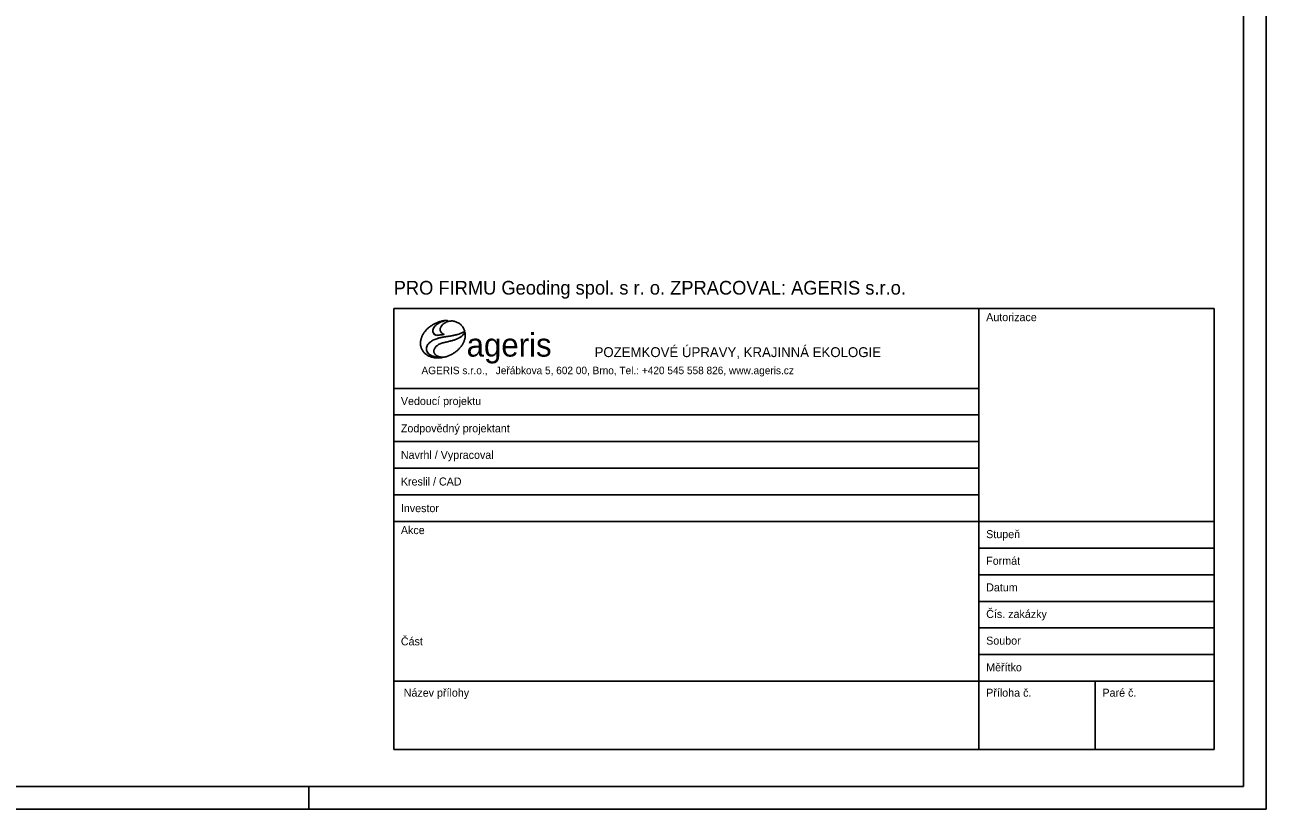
# Model space of a CAD drawing. Extents: x -709584 to -702006, y -1161789 to -1157496.
# Drawn here: x -704729 to -702006, y -1161766 to -1160046 of the extents above; entities that cross this region are included whole.
import ezdxf

# ---------------------------------------------------------------- set-up
doc = ezdxf.new("R2010")
doc.units = 0
for name, color, linetype in [('10_ROZPISKA', 7, 'Continuous'), ('800_mřížka', 7, 'Continuous'), ('800_rozpiska', 7, 'Continuous')]:
    doc.layers.add(name, color=color, linetype=linetype)

# ---------------------------------------------------------------- blocks, each defined once
blk = doc.blocks.new('r9')
at = {"layer": '800_rozpiska'}
for p, q in [((-51.62, 96.7), (-51.62, 14.97)), ((-51.62, 96.7), (-51.62, 14.97)), ((-180, 67.51), (-51.62, 67.51)), ((-180, 61.67), (-51.62, 61.67)), ((-180, 55.84), (-51.62, 55.84)), ((-97.41, 55.84), (-67.35, 55.84)), ((-180, 50), (-45.78, 50)), ((-51.62, 50), (0, 50)), ((-51.62, 44.16), (0, 44.16)), ((-51.62, 38.32), (0, 38.32)), ((-51.62, 32.48), (0, 32.48)), ((-51.62, 26.65), (0, 26.65)), ((-51.62, 20.81), (0, 20.81)), ((0, 14.97), (-180, 14.97)), ((-180, 0), (0, 0))]:
    blk.add_line(p, q, dxfattribs=at)
for points in [[(-180, 96.7), (0, 96.7)], [(-180, 96.7), (-180, 0)], [(0, 96.7), (0, 0)], [(-164.4, 91.71), (-164.45, 91.88), (-164.51, 92.04), (-164.58, 92.2), (-164.66, 92.35), (-164.74, 92.5), (-164.84, 92.64), (-164.94, 92.78), (-165.05, 92.91), (-165.17, 93.04), (-165.3, 93.16), (-165.43, 93.27), (-165.57, 93.38), (-165.72, 93.48), (-165.88, 93.57), (-166.04, 93.65), (-166.21, 93.73), (-166.38, 93.79), (-166.56, 93.85), (-166.76, 93.9), (-166.95, 93.94), (-167.15, 93.96), (-167.34, 93.96), (-167.53, 93.95), (-167.71, 93.93), (-167.9, 93.9), (-168.07, 93.86), (-168.25, 93.8), (-168.41, 93.74), (-168.57, 93.66), (-168.73, 93.58), (-168.87, 93.49), (-169.01, 93.39), (-169.14, 93.29), (-169.26, 93.18), (-169.37, 93.07), (-169.47, 92.95), (-169.6, 92.78), (-169.69, 92.61), (-169.76, 92.45), (-169.81, 92.3), (-169.82, 92.14), (-169.82, 92), (-169.79, 91.86), (-169.75, 91.73), (-169.68, 91.6), (-169.6, 91.48), (-169.5, 91.37), (-169.38, 91.26), (-169.25, 91.16), (-169.1, 91.07), (-168.95, 90.99), (-169.17, 90.97), (-169.39, 90.95), (-169.6, 90.93), (-169.79, 90.9), (-169.99, 90.88), (-170.18, 90.85), (-170.36, 90.82), (-170.55, 90.79), (-170.78, 90.87), (-171.03, 91.02), (-171.21, 91.21), (-171.34, 91.42), (-171.4, 91.66), (-171.4, 91.92), (-171.34, 92.18), (-171.22, 92.46), (-171.04, 92.72), (-170.8, 92.99), (-170.59, 93.17), (-170.39, 93.32), (-170.13, 93.5), (-169.87, 93.65), (-169.56, 93.79), (-169.28, 93.88), (-169.06, 93.94), (-168.82, 94), (-168.55, 94.05), (-168.24, 94.1), (-168.47, 94.09), (-168.71, 94.07), (-168.94, 94.04), (-169.18, 94), (-169.36, 93.96), (-169.54, 93.92), (-169.72, 93.88), (-169.89, 93.83), (-170.07, 93.77), (-170.24, 93.72), (-170.41, 93.65), (-170.57, 93.58), (-170.74, 93.51), (-170.9, 93.44), (-171.06, 93.36), (-171.21, 93.27), (-171.37, 93.19), (-171.52, 93.09), (-171.66, 93), (-171.81, 92.9), (-171.95, 92.8), (-172.09, 92.7), (-172.22, 92.59), (-172.35, 92.48), (-172.48, 92.36), (-172.6, 92.25), (-172.72, 92.13), (-172.84, 92.01), (-172.95, 91.88), (-173.05, 91.76), (-173.16, 91.63), (-173.25, 91.5), (-173.35, 91.37), (-173.43, 91.24), (-173.52, 91.1), (-173.6, 90.96), (-173.67, 90.82), (-173.74, 90.68), (-173.8, 90.54), (-173.86, 90.4), (-173.91, 90.26), (-173.96, 90.11), (-174, 89.97), (-174.03, 89.82), (-174.06, 89.68), (-174.09, 89.53), (-174.1, 89.38), (-174.11, 89.23), (-174.12, 89.09), (-174.11, 88.93), (-174.1, 88.77), (-174.09, 88.62), (-174.06, 88.47), (-174.03, 88.33), (-173.99, 88.19), (-173.94, 88.05), (-173.89, 87.91), (-173.83, 87.78), (-173.77, 87.65), (-173.7, 87.53), (-173.62, 87.41), (-173.54, 87.29), (-173.45, 87.18), (-173.35, 87.07), (-173.25, 86.96), (-173.15, 86.86), (-173.04, 86.76), (-172.92, 86.67), (-172.8, 86.58), (-172.67, 86.5), (-172.54, 86.42), (-172.41, 86.35), (-172.27, 86.28), (-172.13, 86.22), (-171.98, 86.16), (-171.83, 86.1), (-171.67, 86.05), (-171.52, 86.01), (-171.35, 85.97), (-171.19, 85.94), (-171.02, 85.91), (-170.85, 85.89), (-170.67, 85.88), (-170.49, 85.87), (-170.31, 85.86), (-170.13, 85.86), (-169.95, 85.87), (-169.76, 85.89), (-169.57, 85.91), (-169.38, 85.93), (-169.59, 85.93), (-169.8, 85.93), (-170, 85.94), (-170.2, 85.96), (-170.4, 85.98), (-170.68, 86.02), (-171.04, 86.11), (-171.37, 86.22), (-171.68, 86.35), (-171.95, 86.5), (-172.19, 86.67), (-172.4, 86.86), (-172.57, 87.07), (-172.69, 87.29), (-172.78, 87.52), (-172.82, 87.76), (-172.81, 88.01), (-172.76, 88.27), (-172.65, 88.53), (-172.51, 88.78), (-172.32, 89.03), (-172.09, 89.26), (-171.88, 89.42), (-171.73, 89.52), (-171.56, 89.63), (-171.38, 89.72), (-171.18, 89.82), (-170.97, 89.91), (-170.74, 90), (-170.5, 90.08), (-170.25, 90.16), (-169.91, 90.26), (-169.56, 90.33), (-169.22, 90.4), (-168.96, 90.45), (-168.79, 90.48), (-168.62, 90.51), (-168.45, 90.53), (-168.27, 90.56), (-168.1, 90.58), (-167.93, 90.61), (-167.76, 90.64), (-167.59, 90.66), (-167.42, 90.69), (-167.25, 90.72), (-167.08, 90.75), (-166.91, 90.78), (-166.74, 90.82), (-166.57, 90.85), (-166.41, 90.89), (-166.24, 90.94), (-166.07, 90.98), (-165.9, 91.03), (-165.73, 91.09), (-165.56, 91.15), (-165.4, 91.21), (-165.23, 91.28), (-165.06, 91.35), (-164.9, 91.43), (-164.73, 91.52), (-164.56, 91.61), (-164.4, 91.71)], [(-167.09, 89.69), (-167.27, 89.64), (-167.44, 89.59), (-167.61, 89.55), (-167.78, 89.5), (-167.96, 89.46), (-168.13, 89.42), (-168.3, 89.38), (-168.46, 89.34), (-168.63, 89.3), (-168.79, 89.26), (-168.95, 89.22), (-169.11, 89.18), (-169.26, 89.14), (-169.46, 89.08), (-169.65, 89.01), (-169.82, 88.94), (-169.99, 88.86), (-170.14, 88.78), (-170.29, 88.69), (-170.42, 88.6), (-170.54, 88.51), (-170.65, 88.41), (-170.76, 88.31), (-170.85, 88.2), (-170.92, 88.1), (-170.99, 87.99), (-171.05, 87.88), (-171.1, 87.78), (-171.14, 87.67), (-171.16, 87.56), (-171.18, 87.45), (-171.18, 87.34), (-171.18, 87.23), (-171.16, 87.13), (-171.13, 87.03), (-171.09, 86.93), (-171.05, 86.83), (-170.99, 86.74), (-170.92, 86.65), (-170.84, 86.56), (-170.75, 86.48), (-170.65, 86.4), (-170.54, 86.33), (-170.41, 86.27), (-170.28, 86.21), (-170.14, 86.16), (-169.99, 86.12), (-169.78, 86.07), (-169.56, 86.04), (-169.34, 86.02), (-169.11, 86.02), (-168.9, 86.04), (-168.7, 86.08), (-168.52, 86.13), (-168.34, 86.18), (-168.17, 86.24), (-168, 86.31), (-167.83, 86.38), (-167.66, 86.45), (-167.49, 86.53), (-167.33, 86.61), (-167.17, 86.7), (-167.02, 86.79), (-166.86, 86.88), (-166.71, 86.98), (-166.57, 87.08), (-166.42, 87.18), (-166.28, 87.29), (-166.15, 87.4), (-166.01, 87.51), (-165.89, 87.63), (-165.76, 87.75), (-165.64, 87.87), (-165.53, 88), (-165.41, 88.12), (-165.31, 88.25), (-165.2, 88.39), (-165.11, 88.52), (-165.01, 88.66), (-164.93, 88.79), (-164.84, 88.93), (-164.77, 89.07), (-164.69, 89.22), (-164.63, 89.36), (-164.57, 89.51), (-164.51, 89.65), (-164.46, 89.8), (-164.42, 89.95), (-164.38, 90.1), (-164.35, 90.25), (-164.32, 90.4), (-164.31, 90.55), (-164.29, 90.7), (-164.29, 90.85), (-164.3, 91.06), (-164.32, 91.28), (-164.36, 91.5), (-164.48, 91.29), (-164.67, 91.03), (-164.89, 90.79), (-165.14, 90.58), (-165.41, 90.39), (-165.63, 90.26), (-165.78, 90.18), (-165.94, 90.11), (-166.09, 90.04), (-166.25, 89.97), (-166.42, 89.91), (-166.58, 89.85), (-166.75, 89.79), (-166.92, 89.74), (-167.09, 89.69)], [(-180, 79.19), (-51.62, 79.19)], [(-180, 73.35), (-51.62, 73.35)], [(-45.78, 14.97), (-180, 14.97)], [(-51.62, 14.97), (-51.62, 0)], [(-26.12, 14.97), (-26.12, 0)], [(-180, 0), (0, 0)]]:
    blk.add_lwpolyline(points, dxfattribs=at)
for points in [[(-170.5, 90.08), (-170.33, 90.14), (-170.16, 90.19), (-169.99, 90.23), (-169.82, 90.28), (-169.64, 90.32), (-169.47, 90.35), (-169.3, 90.39), (-169.13, 90.42), (-168.96, 90.45), (-168.79, 90.48), (-168.62, 90.51), (-168.45, 90.53), (-168.27, 90.56), (-168.1, 90.58), (-167.93, 90.61), (-167.76, 90.64), (-167.59, 90.66), (-167.42, 90.69), (-167.25, 90.72), (-167.08, 90.75), (-166.91, 90.78), (-166.74, 90.82), (-166.57, 90.85), (-166.41, 90.89), (-166.24, 90.94), (-166.07, 90.98), (-165.9, 91.03), (-165.73, 91.09), (-165.56, 91.15), (-165.4, 91.21), (-165.23, 91.28), (-165.06, 91.35), (-164.9, 91.43), (-164.73, 91.52), (-164.56, 91.61), (-164.4, 91.71), (-164.4, 91.71), (-164.45, 91.88), (-164.51, 92.04), (-164.58, 92.2), (-164.66, 92.35), (-164.74, 92.5), (-164.84, 92.64), (-164.94, 92.78), (-165.05, 92.91), (-165.17, 93.04), (-165.3, 93.16), (-165.43, 93.27), (-165.57, 93.38), (-165.72, 93.48), (-165.88, 93.57), (-166.04, 93.65), (-166.21, 93.73), (-166.38, 93.79), (-166.56, 93.85), (-166.76, 93.9), (-166.95, 93.94), (-167.15, 93.96), (-167.34, 93.96), (-167.53, 93.95), (-167.71, 93.93), (-167.9, 93.9), (-168.07, 93.86), (-168.25, 93.8), (-168.41, 93.74), (-168.57, 93.66), (-168.73, 93.58), (-168.87, 93.49), (-169.01, 93.39), (-169.14, 93.29), (-169.26, 93.18), (-169.37, 93.07), (-169.47, 92.95), (-169.6, 92.78), (-169.69, 92.61), (-169.76, 92.45), (-169.81, 92.3), (-169.82, 92.14), (-169.82, 92), (-169.79, 91.86), (-169.75, 91.73), (-169.68, 91.6), (-169.6, 91.48), (-169.5, 91.37), (-169.38, 91.26), (-169.25, 91.16), (-169.1, 91.07), (-168.95, 90.99), (-169.17, 90.97), (-169.39, 90.95), (-169.6, 90.93), (-169.79, 90.9), (-169.99, 90.88), (-170.18, 90.85), (-170.36, 90.82), (-170.55, 90.79), (-170.7, 90.84), (-170.84, 90.91), (-170.97, 90.98), (-171.08, 91.07), (-171.17, 91.16), (-171.25, 91.26), (-171.31, 91.37), (-171.35, 91.49), (-171.38, 91.6), (-171.4, 91.73), (-171.4, 91.85), (-171.38, 91.99), (-171.35, 92.12), (-171.31, 92.25), (-171.25, 92.39), (-171.17, 92.52), (-171.08, 92.66), (-170.98, 92.79), (-170.86, 92.92), (-170.73, 93.05), (-170.59, 93.17), (-170.43, 93.29), (-170.32, 93.37), (-170.2, 93.45), (-170.08, 93.53), (-169.95, 93.61), (-169.8, 93.68), (-169.65, 93.75), (-169.47, 93.82), (-169.28, 93.88), (-169.06, 93.94), (-168.82, 94), (-168.55, 94.05), (-168.24, 94.1), (-168.47, 94.09), (-168.71, 94.07), (-168.94, 94.04), (-169.18, 94), (-169.36, 93.96), (-169.54, 93.92), (-169.72, 93.88), (-169.89, 93.83), (-170.07, 93.77), (-170.24, 93.72), (-170.41, 93.65), (-170.57, 93.58), (-170.74, 93.51), (-170.9, 93.44), (-171.06, 93.36), (-171.21, 93.27), (-171.37, 93.19), (-171.52, 93.09), (-171.66, 93), (-171.81, 92.9), (-171.95, 92.8), (-172.09, 92.7), (-172.22, 92.59), (-172.35, 92.48), (-172.48, 92.36), (-172.6, 92.25), (-172.72, 92.13), (-172.84, 92.01), (-172.95, 91.88), (-173.05, 91.76), (-173.16, 91.63), (-173.25, 91.5), (-173.35, 91.37), (-173.43, 91.24), (-173.52, 91.1), (-173.6, 90.96), (-173.67, 90.82), (-173.74, 90.68), (-173.8, 90.54), (-173.86, 90.4), (-173.91, 90.26), (-173.96, 90.11), (-174, 89.97), (-174.03, 89.82), (-174.06, 89.68), (-174.09, 89.53), (-174.1, 89.38), (-174.11, 89.23), (-174.12, 89.09), (-174.12, 89.09), (-174.11, 88.93), (-174.1, 88.77), (-174.09, 88.62), (-174.06, 88.47), (-174.03, 88.33), (-173.99, 88.19), (-173.94, 88.05), (-173.89, 87.91), (-173.83, 87.78), (-173.77, 87.65), (-173.7, 87.53), (-173.62, 87.41), (-173.54, 87.29), (-173.45, 87.18), (-173.35, 87.07), (-173.25, 86.96), (-173.15, 86.86), (-173.04, 86.76), (-172.92, 86.67), (-172.8, 86.58), (-172.67, 86.5), (-172.54, 86.42), (-172.41, 86.35), (-172.27, 86.28), (-172.13, 86.22), (-171.98, 86.16), (-171.83, 86.1), (-171.67, 86.05), (-171.52, 86.01), (-171.35, 85.97), (-171.19, 85.94), (-171.02, 85.91), (-170.85, 85.89), (-170.67, 85.88), (-170.49, 85.87), (-170.31, 85.86), (-170.13, 85.86), (-169.95, 85.87), (-169.76, 85.89), (-169.57, 85.91), (-169.38, 85.93), (-169.38, 85.93), (-169.59, 85.93), (-169.8, 85.93), (-170, 85.94), (-170.2, 85.96), (-170.4, 85.98), (-170.59, 86.01), (-170.77, 86.05), (-170.95, 86.09), (-171.12, 86.14), (-171.29, 86.19), (-171.45, 86.25), (-171.6, 86.32), (-171.74, 86.39), (-171.88, 86.46), (-172.01, 86.55), (-172.13, 86.63), (-172.24, 86.72), (-172.35, 86.82), (-172.44, 86.91), (-172.52, 87.02), (-172.6, 87.12), (-172.66, 87.23), (-172.72, 87.34), (-172.76, 87.46), (-172.79, 87.58), (-172.81, 87.7), (-172.82, 87.82), (-172.82, 87.95), (-172.8, 88.07), (-172.77, 88.2), (-172.77, 88.2), (-172.73, 88.34), (-172.68, 88.47), (-172.62, 88.59), (-172.55, 88.72), (-172.47, 88.84), (-172.37, 88.96), (-172.27, 89.08), (-172.15, 89.2), (-172.02, 89.31), (-171.88, 89.42), (-171.73, 89.52), (-171.56, 89.63), (-171.38, 89.72), (-171.18, 89.82), (-170.97, 89.91), (-170.74, 90)], [(-169.99, 86.12), (-170.14, 86.16), (-170.28, 86.21), (-170.41, 86.27), (-170.54, 86.33), (-170.65, 86.4), (-170.75, 86.48), (-170.84, 86.56), (-170.92, 86.65), (-170.99, 86.74), (-171.05, 86.83), (-171.09, 86.93), (-171.13, 87.03), (-171.16, 87.13), (-171.18, 87.23), (-171.18, 87.34), (-171.18, 87.45), (-171.16, 87.56), (-171.14, 87.67), (-171.1, 87.78), (-171.05, 87.88), (-170.99, 87.99), (-170.92, 88.1), (-170.85, 88.2), (-170.76, 88.31), (-170.65, 88.41), (-170.54, 88.51), (-170.42, 88.6), (-170.29, 88.69), (-170.14, 88.78), (-169.99, 88.86), (-169.82, 88.94), (-169.65, 89.01), (-169.46, 89.08), (-169.26, 89.14), (-169.11, 89.18), (-168.95, 89.22), (-168.79, 89.26), (-168.63, 89.3), (-168.46, 89.34), (-168.3, 89.38), (-168.13, 89.42), (-167.96, 89.46), (-167.78, 89.5), (-167.61, 89.55), (-167.44, 89.59), (-167.27, 89.64), (-167.09, 89.69), (-166.92, 89.74), (-166.75, 89.79), (-166.58, 89.85), (-166.42, 89.91), (-166.25, 89.97), (-166.09, 90.04), (-165.94, 90.11), (-165.78, 90.18), (-165.63, 90.26), (-165.49, 90.35), (-165.34, 90.44), (-165.21, 90.53), (-165.08, 90.63), (-164.95, 90.74), (-164.84, 90.85), (-164.73, 90.97), (-164.62, 91.09), (-164.53, 91.22), (-164.44, 91.36), (-164.36, 91.5), (-164.36, 91.5), (-164.32, 91.28), (-164.3, 91.06), (-164.29, 90.85), (-164.29, 90.7), (-164.31, 90.55), (-164.32, 90.4), (-164.35, 90.25), (-164.38, 90.1), (-164.42, 89.95), (-164.46, 89.8), (-164.51, 89.65), (-164.57, 89.51), (-164.63, 89.36), (-164.69, 89.22), (-164.77, 89.07), (-164.84, 88.93), (-164.93, 88.79), (-165.01, 88.66), (-165.11, 88.52), (-165.2, 88.39), (-165.31, 88.25), (-165.41, 88.12), (-165.53, 88), (-165.64, 87.87), (-165.76, 87.75), (-165.89, 87.63), (-166.01, 87.51), (-166.15, 87.4), (-166.28, 87.29), (-166.42, 87.18), (-166.57, 87.08), (-166.71, 86.98), (-166.86, 86.88), (-167.02, 86.79), (-167.17, 86.7), (-167.33, 86.61), (-167.49, 86.53), (-167.66, 86.45), (-167.83, 86.38), (-168, 86.31), (-168.17, 86.24), (-168.34, 86.18), (-168.52, 86.13), (-168.7, 86.08), (-168.7, 86.08), (-168.9, 86.04), (-169.11, 86.02), (-169.34, 86.02), (-169.56, 86.04), (-169.78, 86.07)]]:
    blk.add_lwpolyline(points, close=True, dxfattribs=at)
for s, height, p in [('Autorizace', 1.755, (-50.04, 93.92)), ('ageris', 5.118, (-164, 86.15)), ('POZEMKOVÉ ÚPRAVY, KRAJINNÁ EKOLOGIE', 2.1681, (-135.94, 86.04)), ('AGERIS s.r.o., ', 1.6519, (-173.9, 82.29)), ('Jeřábkova 5, 602 00, Brno, Tel.: +420 545 558 826, www.ageris.cz', 1.6519, (-157.61, 82.29)), ('Vedoucí projektu', 1.7551, (-178.42, 75.53)), ('Zodpovědný projektant', 1.7551, (-178.42, 69.55)), ('Navrhl / Vypracoval', 1.7551, (-178.42, 63.72)), ('Kreslil / CAD', 1.7551, (-178.42, 57.88)), ('Investor', 1.755, (-178.42, 52.04)), ('Akce', 1.755, (-178.42, 47.22)), ('Stupeň', 1.755, (-50.04, 46.34)), ('Formát', 1.755, (-50.04, 40.5)), ('Datum', 1.755, (-50.04, 34.66)), ('Čís. zakázky', 1.7551, (-50.04, 28.83)), ('Část', 1.755, (-178.42, 22.83)), ('Soubor', 1.755, (-50.04, 22.99)), ('Měřítko', 1.755, (-50.04, 17.15)), ('Název přílohy', 1.7551, (-177.8, 11.57)), ('Příloha č.', 1.755, (-50.04, 11.57)), ('Paré č.', 1.755, (-24.54, 11.57))]:
    blk.add_text(s, height=height, dxfattribs=at).set_placement(p)

msp = doc.modelspace()

# ---------------------------------------------------------------- linework, layer by layer
at = {"layer": '800_mřížka'}
for p, q in [((-704106.5, -1161765.5), (-704106.5, -1161715.5)), ((-702006.5, -1161765.5), (-702006.5, -1161765.5))]:
    msp.add_line(p, q, dxfattribs=at)
for points in [[(-702006.5, -1161765.5), (-709584.1, -1161765.5), (-709584.1, -1157496.5), (-702006.5, -1157496.5)], [(-702056.5, -1161715.5), (-709534.1, -1161715.5), (-709534.1, -1157546.5), (-702056.5, -1157546.5)]]:
    msp.add_lwpolyline(points, close=True, dxfattribs=at)

# ---------------------------------------------------------------- block references
at = {"layer": '800_rozpiska', "xscale": 10, "yscale": 10}
msp.add_blockref('r9', (-702120.2, -1161634.6), dxfattribs=at)

# ---------------------------------------------------------------- texts
at = {"layer": '10_ROZPISKA'}
msp.add_text('PRO FIRMU Geoding spol. s r. o. ZPRACOVAL: AGERIS s.r.o.', height=30, dxfattribs=at).set_placement((-703920.2, -1160637.1))

doc.saveas('drawing.dxf')
